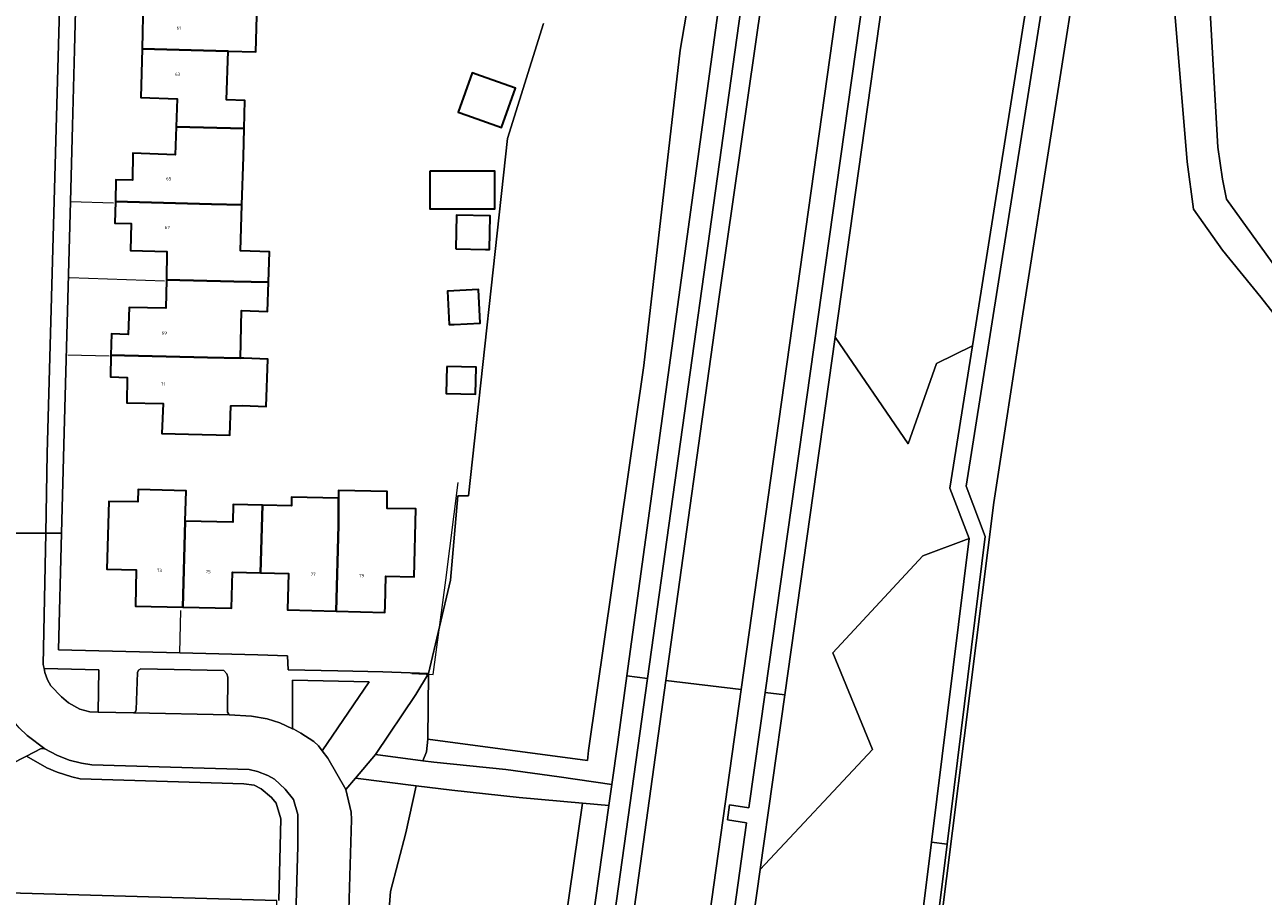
# Model space of a CAD drawing. Header units: metres. Extents: x 197700 to 204338, y 317132 to 325229.
# Tile 1012 of 1056: x 199407 to 199544, y 321270 to 321367. Entities that reach past the tile are written whole.
import ezdxf
from ezdxf.enums import TextEntityAlignment as Align

# ---------------------------------------------------------------- set-up
doc = ezdxf.new("R2010")
doc.units = ezdxf.units.M
for name, color, linetype, lineweight in [('B-WE-GR-BEPLANTING_CULTUUR_BODEMBEDEKKER-GV', 90, 'Continuous', 18), ('B-WE-GR-BOS_LOOF-GV', 40, 'Continuous', 13), ('B-WE-GR-GROENVOORZIENING-GV', 80, 'Continuous', 18), ('B-WE-IE-TERREINAFSCHEIDING_KUNSTMATIG_HEKWERK-G', 20, 'IE-TERREINAFSCHEIDING-KUNSTMATIG', 18), ('B-WE-OG-BEBOUWING-GV', 7, 'Continuous', 35), ('B-WE-OG-BEBOUWING-T18', 10, 'Continuous', 18), ('B-WE-OG-TERREIN_CULTUURSCHEIDING-GV', 7, 'Continuous', 18), ('B-WE-OG-TERREIN_ERF-GV', 7, 'Continuous', 18), ('B-WE-VH-VERHARDING_ASFALT-GV', 252, 'Continuous', 18), ('B-WE-VH-VERHARDING_BETONSTRAATSTEEN-GV', 252, 'Continuous', 18), ('B-WE-VH-VERHARDING_HALFVERHARDING-GV', 252, 'Continuous', 18), ('B-WE-VH-VERHARDING_OPEN-GV', 252, 'Continuous', 18), ('B-WE-VH-VERHARDING_TEGEL-GV', 252, 'Continuous', 18)]:
    doc.layers.add(name, color=color, linetype=linetype, lineweight=lineweight)
doc.styles.add('NLCS-ISO-M200-T18', font='NLCS-ISO.ttf', dxfattribs={"height": 0.36})
doc.linetypes.add('IE-TERREINAFSCHEIDING-KUNSTMATIG', pattern='A,4,[82,NLCS.SHX,S=0.75,R=90,X=0,Y=0],4,-2', length=10)

msp = doc.modelspace()

# ---------------------------------------------------------------- linework, layer by layer
at = {"layer": 'B-WE-GR-BEPLANTING_CULTUUR_BODEMBEDEKKER-GV'}
for points in [[(199408.647, 321295.545), (199408.731, 321295.111), (199409.017, 321294.302), (199409.415, 321293.624), (199410.571, 321292.392), (199411.359, 321291.761), (199412.622, 321291.027), (199413.726, 321290.747), (199414.627, 321290.696), (199414.722, 321295.388)], [(199444.605, 321294.078), (199436.147, 321294.255), (199436.147, 321288.88), (199436.277, 321288.821), (199437.052, 321288.405), (199438.509, 321287.454), (199439.01, 321286.993), (199439.434, 321286.43)]]:
    msp.add_lwpolyline(points, close=True, dxfattribs=at)
at = {"layer": 'B-WE-GR-BOS_LOOF-GV'}
for points in [[(199531.873, 321584.493), (199518.338, 321489.559), (199504.336, 321390.156), (199496.168, 321332.176), (199504.243, 321320.4), (199507.376, 321329.278), (199511.352, 321331.231), (199523.369, 321407.114), (199533.113, 321468.641), (199535.102, 321477.433), (199549.633, 321500), (199558.094, 321513.217), (199534.273, 321528.316), (199541.043, 321581.732), (199543.308, 321596.947), (199544.551, 321602.505), (199550.113, 321619.019), (199552.027, 321624.704), (199553.176, 321631.281), (199553.145, 321631.293), (199545.301, 321632.468)], [(199574.396, 321528.068), (199539.338, 321475.275), (199533.699, 321441.336), (199516.931, 321334.755), (199513.715, 321313.889), (199503.269, 321230.719), (199503.255, 321214.482), (199503.346, 321206.283), (199503.784, 321201.338), (199504.581, 321196.297), (199505.402, 321193.827), (199515.073, 321169.691), (199527.096, 321140.321), (199529.616, 321139.004), (199531.984, 321137.428), (199543.676, 321127.381), (199543.48, 321127.187), (199542.077, 321125.804), (199568.745, 321103.175)], [(199550.506, 321327.378), (199543.279, 321336.594), (199539.028, 321341.806), (199535.814, 321346.32), (199535.105, 321351.556), (199532.098, 321388.011), (199532.164, 321388.661), (199532.883, 321391.131), (199533.666, 321393.309), (199536.632, 321398.28), (199556.571, 321427.355)], [(199519.115, 321150.748), (199513.295, 321164.161), (199513.442, 321164.23), (199502.517, 321190.238), (199501.696, 321192.709), (199500.905, 321195.537), (199500.409, 321198.594), (199499.941, 321202.562), (199499.302, 321230.089), (199501.471, 321233.349), (199506.816, 321276.319), (199510.994, 321309.911), (199505.868, 321308.004), (199495.914, 321297.291), (199500.287, 321286.579), (199487.877, 321273.315), (199482.571, 321235.648), (199482.618, 321234.861), (199480.797, 321222.816), (199477.212, 321198.935), (199477.199, 321198.796)]]:
    msp.add_lwpolyline(points, dxfattribs=at)
at = {"layer": 'B-WE-GR-GROENVOORZIENING-GV'}
for points in [[(199538.727, 321646.527), (199538.48, 321645.545), (199538.07, 321645.515), (199531.782, 321612.2), (199527.991, 321593.207), (199527.195, 321587.917), (199526.567, 321583.744), (199515.308, 321504.265), (199514.764, 321500), (199513.39, 321490.199), (199499.438, 321390.675), (199485.773, 321293.204), (199479.716, 321250), (199476.938, 321227.206), (199475.357, 321215.858), (199473.274, 321202.164)], [(199474.973, 321199.107), (199475.021, 321199.519), (199475.072, 321199.929), (199478.441, 321221.973), (199480.183, 321235.006), (199480.307, 321234.978), (199486.369, 321278.477), (199484.257, 321278.802), (199484.484, 321280.457), (199486.618, 321280.147), (199488.416, 321292.888), (199502.172, 321390.385), (199516.081, 321488.967), (199513.945, 321489.243), (199514.07, 321490.111), (199514.293, 321491.669), (199516.381, 321491.368), (199518.879, 321508.521), (199529.672, 321584.519)], [(199573.24, 321528.209), (199561.887, 321510.688), (199559.546, 321510.236), (199557.866, 321509.426), (199551.71, 321500), (199536.737, 321476.747), (199534.829, 321468.311), (199525.094, 321406.841), (199510.659, 321315.688), (199512.78, 321310.127), (199508.548, 321276.103), (199503.153, 321232.725), (199501.059, 321229.578), (199501.582, 321204.909), (199501.679, 321202.704), (199502.135, 321198.836), (199502.607, 321195.912), (199503.363, 321193.218), (199504.152, 321190.844), (199515.022, 321164.972), (199515.24, 321165.074), (199521.155, 321151.27)], [(199531.808, 321137.11), (199543.48, 321127.187), (199543.676, 321127.381), (199531.984, 321137.428), (199529.616, 321139.004), (199527.096, 321140.321), (199515.073, 321169.691), (199505.402, 321193.827), (199504.581, 321196.297), (199503.784, 321201.338), (199503.346, 321206.283), (199503.255, 321214.482), (199503.269, 321230.719), (199513.715, 321313.889), (199516.931, 321334.755), (199533.699, 321441.336), (199539.338, 321475.275), (199574.396, 321528.068), (199573.24, 321528.209)], [(199471.307, 321250), (199477.454, 321294.199), (199483.391, 321336.886), (199491.221, 321391.547)], [(199481.759, 321379.88), (199479.036, 321363.903), (199475.475, 321333.227), (199474.99, 321329.044), (199468.892, 321286.458), (199468.769, 321285.384), (199451.092, 321287.712), (199450.978, 321286.336), (199450.552, 321285.346), (199451.768, 321285.184), (199459.735, 321284.362), (199465.623, 321283.577), (199471.468, 321282.727), (199472.128, 321287.409), (199473.131, 321294.716), (199484.372, 321376.641)], [(199463.89, 321366.854), (199459.906, 321354.157), (199455.604, 321314.645), (199454.44, 321314.645), (199453.617, 321305.327), (199451.165, 321294.971), (199451.092, 321287.712), (199468.769, 321285.384), (199468.892, 321286.458), (199474.99, 321329.044), (199475.475, 321333.227), (199479.036, 321363.903), (199481.759, 321379.88)], [(199486.789, 321376.159), (199475.394, 321294.445), (199465.511, 321223.581)], [(199434.607, 321269.882), (199434.829, 321278.927), (199434.345, 321280.647), (199433.825, 321281.291), (199432.686, 321282.242), (199431.887, 321282.633), (199430.741, 321282.797), (199412.646, 321283.357), (199411.716, 321283.556), (199410.094, 321284.085), (199408.972, 321284.565), (199406.722, 321285.853), (199401.117, 321283.013)], [(199375.075, 321271.581), (199434.402, 321269.888)]]:
    msp.add_lwpolyline(points, dxfattribs=at)
for points in [[(199549.463, 321408.389), (199549.139, 321408.633), (199538.543, 321392.392), (199537.726, 321389.824), (199536.959, 321386.906), (199536.838, 321382.509), (199538.522, 321353.177), (199539.028, 321349.66), (199539.451, 321347.45), (199548.232, 321335.292), (199560.91, 321319.698), (199561.761, 321328.422), (199562.328, 321355.974), (199564.043, 321359.964), (199563.578, 321360.273), (199566.411, 321364.173), (199551.453, 321374.348), (199538.246, 321384.338), (199539.044, 321392.052), (199540.439, 321394.379), (199545.613, 321402.788)], [(199445.332, 321286.041), (199450.552, 321285.346), (199450.978, 321286.336), (199451.092, 321287.712), (199451.165, 321294.971), (199449.798, 321292.663)], [(199442.055, 321282.153), (199442.628, 321279.664), (199442.669, 321278.833), (199441.803, 321250), (199441.418, 321235.822), (199440.812, 321213.539), (199440.605, 321208.115), (199438.79, 321182.505), (199436.937, 321165.344), (199435.523, 321154.189), (199434.454, 321146.862), (199436.369, 321146.577), (199438.027, 321162.406), (199441.473, 321203.498), (199442.044, 321212.468), (199442.325, 321220.401), (199442.856, 321226.361), (199445.363, 321250), (199446.965, 321270.89), (199448.684, 321277.361), (199449.813, 321282.572), (199443.122, 321283.419)], [(199449.813, 321282.572), (199448.684, 321277.361), (199446.965, 321270.89), (199445.363, 321250), (199442.856, 321226.361), (199442.325, 321220.401), (199442.044, 321212.468), (199441.473, 321203.498), (199438.027, 321162.406), (199436.369, 321146.577), (199447.888, 321144.886), (199448.206, 321146), (199449.397, 321151.777), (199452.442, 321170.719), (199453.911, 321178.991), (199459.014, 321216.852), (199468.227, 321280.639), (199461.221, 321281.259), (199453.775, 321282.071)], [(199462.171, 321216.793), (199471.137, 321280.381), (199468.227, 321280.639), (199459.014, 321216.852), (199453.911, 321178.991), (199452.442, 321170.719), (199449.397, 321151.777), (199448.206, 321146), (199447.888, 321144.886), (199450.058, 321144.568), (199450.672, 321148.663), (199452.582, 321148.405), (199459.986, 321201.207)]]:
    msp.add_lwpolyline(points, close=True, dxfattribs=at)
at = {"layer": 'B-WE-IE-TERREINAFSCHEIDING_KUNSTMATIG_HEKWERK-G'}
for points in [[(199574.396, 321528.068), (199539.338, 321475.275), (199533.699, 321441.336), (199516.931, 321334.755), (199513.715, 321313.889), (199503.269, 321230.719), (199503.255, 321214.482), (199503.346, 321206.283), (199503.784, 321201.338), (199504.581, 321196.297), (199505.402, 321193.827), (199515.073, 321169.691)], [(199411.564, 321347.201), (199416.321, 321347.022)], [(199411.451, 321338.783), (199421.971, 321338.413)], [(199411.285, 321330.24), (199415.847, 321330.104)], [(199451.688, 321294.874), (199453.098, 321305.327), (199454.447, 321316.094)], [(199423.664, 321297.278), (199423.782, 321301.943)], [(199449.336, 321294.975), (199451.688, 321294.874)], [(199451.165, 321294.971), (199451.092, 321287.712)], [(199451.092, 321287.712), (199450.978, 321286.336), (199450.552, 321285.346)], [(199449.813, 321282.572), (199448.684, 321277.361), (199446.965, 321270.89), (199445.363, 321250), (199442.856, 321226.361), (199442.325, 321220.401), (199442.044, 321212.468), (199441.473, 321203.498), (199438.027, 321162.406), (199436.369, 321146.577)]]:
    msp.add_lwpolyline(points, dxfattribs=at)
at = {"layer": 'B-WE-OG-BEBOUWING-GV'}
for points in [[(199431.236, 321372.26), (199423.705, 321372.42), (199423.61, 321369.35), (199419.63, 321369.48), (199419.63, 321369.471), (199419.5, 321364.08), (199429.015, 321363.81), (199432.091, 321363.735), (199432.22, 321368.996), (199433.641, 321368.951), (199433.773, 321372.138)], [(199419.5, 321364.08), (199419.37, 321358.69), (199423.37, 321358.54), (199423.26, 321355.44), (199430.785, 321355.268), (199430.861, 321358.362), (199428.851, 321358.422), (199429.015, 321363.81)], [(199455.411, 321356.735), (199459.263, 321355.378), (199460.79, 321359.716), (199456.938, 321361.072), (199455.999, 321361.403), (199454.472, 321357.065)], [(199430.538, 321346.81), (199430.71, 321352.11), (199430.785, 321355.268), (199423.26, 321355.44), (199423.15, 321352.36), (199418.48, 321352.53), (199418.44, 321349.53), (199416.61, 321349.57), (199416.545, 321347.18), (199427.18, 321346.9)], [(199451.319, 321350.553), (199451.319, 321346.388), (199458.536, 321346.388), (199458.536, 321350.553)], [(199427.18, 321346.9), (199416.545, 321347.18), (199416.48, 321344.79), (199418.3, 321344.75), (199418.22, 321341.75), (199422.25, 321341.66), (199422.18, 321338.519), (199429.635, 321338.34), (199433.486, 321338.248), (199433.602, 321341.616), (199430.374, 321341.727), (199430.538, 321346.81)], [(199454.224, 321341.952), (199457.472, 321341.885), (199457.932, 321341.883), (199458.001, 321345.605), (199454.293, 321345.674)], [(199426.72, 321329.93), (199430.381, 321329.855), (199430.497, 321335.128), (199433.374, 321335.028), (199433.486, 321338.248), (199429.635, 321338.34), (199422.18, 321338.519), (199422.11, 321335.38), (199418.05, 321335.47), (199417.94, 321332.47), (199416.12, 321332.56), (199416.055, 321330.18)], [(199454.026, 321333.592), (199456.905, 321333.729), (199456.73, 321337.441), (199453.276, 321337.277), (199453.452, 321333.565)], [(199430.381, 321329.855), (199426.72, 321329.93), (199416.055, 321330.18), (199415.99, 321327.79), (199417.84, 321327.74), (199417.824, 321324.937), (199421.814, 321324.847), (199421.68, 321321.54), (199424.628, 321321.465), (199429.19, 321321.35), (199429.3, 321324.59), (199430.586, 321324.612), (199433.235, 321324.516), (199433.414, 321329.767), (199430.765, 321329.857)], [(199453.226, 321328.954), (199453.151, 321325.942), (199456.378, 321325.861), (199456.453, 321328.873)], [(199423.99, 321302.325), (199424.26, 321311.85), (199424.378, 321315.195), (199419.075, 321315.335), (199419.03, 321313.99), (199415.81, 321314.02), (199415.59, 321306.53), (199418.855, 321306.456), (199418.775, 321302.446)], [(199432.81, 321313.61), (199432.59, 321306.115), (199435.69, 321306.04), (199435.59, 321302.04), (199440.97, 321301.885), (199441.23, 321311.405), (199441.23, 321311.464), (199441.208, 321314.386), (199436.042, 321314.497), (199436.02, 321313.54)], [(199441.23, 321311.405), (199440.97, 321301.885), (199446.35, 321301.73), (199446.371, 321302.438), (199446.47, 321305.74), (199449.58, 321305.69), (199449.78, 321313.19), (199446.61, 321313.249), (199446.621, 321315.118), (199441.223, 321315.235), (199441.208, 321314.386), (199441.23, 321311.464)], [(199432.81, 321313.61), (199429.59, 321313.68), (199429.54, 321311.73), (199424.26, 321311.85), (199423.99, 321302.325), (199429.39, 321302.2), (199429.49, 321306.19), (199432.59, 321306.115)]]:
    msp.add_lwpolyline(points, close=True, dxfattribs=at)
at = {"layer": 'B-WE-OG-TERREIN_CULTUURSCHEIDING-GV'}
msp.add_lwpolyline([(199510.994, 321309.911), (199508.861, 321315.501), (199511.352, 321331.231), (199507.376, 321329.278), (199504.243, 321320.4), (199496.168, 321332.176), (199490.597, 321292.628), (199487.877, 321273.315), (199500.287, 321286.579), (199495.914, 321297.291), (199505.868, 321308.004)], close=True, dxfattribs=at)
at = {"layer": 'B-WE-OG-TERREIN_ERF-GV'}
for points in [[(199412.254, 321372.567), (199412.024, 321363.946), (199411.801, 321355.57), (199411.564, 321347.201), (199410.881, 321321.635), (199410.586, 321310.49), (199410.246, 321297.615), (199423.664, 321297.278), (199432.288, 321297.042), (199435.595, 321296.957), (199435.655, 321295.406), (199441.163, 321295.273), (199446.127, 321295.161), (199451.165, 321294.971), (199453.617, 321305.327), (199454.44, 321314.645), (199455.604, 321314.645), (199459.906, 321354.157), (199463.89, 321366.854)], [(199432.22, 321368.996), (199432.091, 321363.735), (199429.015, 321363.81), (199428.851, 321358.422), (199430.861, 321358.362), (199430.785, 321355.268), (199430.71, 321352.11), (199430.538, 321346.81), (199430.374, 321341.727), (199433.602, 321341.616), (199433.486, 321338.248), (199433.374, 321335.028), (199430.497, 321335.128), (199430.381, 321329.855), (199430.765, 321329.857), (199433.414, 321329.767), (199433.235, 321324.516), (199430.586, 321324.612), (199429.3, 321324.59), (199429.19, 321321.35), (199424.628, 321321.465), (199421.68, 321321.54), (199421.814, 321324.847), (199417.824, 321324.937), (199417.84, 321327.74), (199415.99, 321327.79), (199416.055, 321330.18), (199416.12, 321332.56), (199417.94, 321332.47), (199418.05, 321335.47), (199422.11, 321335.38), (199422.18, 321338.519), (199422.25, 321341.66), (199418.22, 321341.75), (199418.3, 321344.75), (199416.48, 321344.79), (199416.545, 321347.18), (199416.61, 321349.57), (199418.44, 321349.53), (199418.48, 321352.53), (199423.15, 321352.36), (199423.26, 321355.44), (199423.37, 321358.54), (199419.37, 321358.69), (199419.5, 321364.08), (199419.63, 321369.471)]]:
    msp.add_lwpolyline(points, dxfattribs=at)
for points in [[(199456.938, 321361.072), (199460.79, 321359.716), (199459.263, 321355.378), (199455.411, 321356.735), (199454.472, 321357.065), (199455.999, 321361.403)], [(199451.319, 321350.553), (199458.536, 321350.553), (199458.536, 321346.388), (199451.319, 321346.388)], [(199457.472, 321341.885), (199454.224, 321341.952), (199454.293, 321345.674), (199458.001, 321345.605), (199457.932, 321341.883)], [(199453.276, 321337.277), (199456.73, 321337.441), (199456.905, 321333.729), (199454.026, 321333.592), (199453.452, 321333.565)], [(199453.226, 321328.954), (199456.453, 321328.873), (199456.378, 321325.861), (199453.151, 321325.942)], [(199424.26, 321311.85), (199429.54, 321311.73), (199429.59, 321313.68), (199432.81, 321313.61), (199436.02, 321313.54), (199436.042, 321314.497), (199441.208, 321314.386), (199441.223, 321315.235), (199446.621, 321315.118), (199446.61, 321313.249), (199449.78, 321313.19), (199449.58, 321305.69), (199446.47, 321305.74), (199446.371, 321302.438), (199446.35, 321301.73), (199440.97, 321301.885), (199435.59, 321302.04), (199435.69, 321306.04), (199432.59, 321306.115), (199429.49, 321306.19), (199429.39, 321302.2), (199423.99, 321302.325), (199418.775, 321302.446), (199418.855, 321306.456), (199415.59, 321306.53), (199415.81, 321314.02), (199419.03, 321313.99), (199419.075, 321315.335), (199424.378, 321315.195)]]:
    msp.add_lwpolyline(points, close=True, dxfattribs=at)
at = {"layer": 'B-WE-VH-VERHARDING_ASFALT-GV'}
for points in [[(199409.943, 321409.254), (199408.746, 321411.122), (199407.555, 321412.521), (199407.311, 321412.756), (199403.34, 321408.48), (199403.703, 321408.167), (199404.531, 321407.111), (199404.954, 321406.292), (199405.393, 321404.985), (199405.46, 321402.572), (199404.817, 321376.771), (199404.788, 321375.504), (199404.672, 321370.805), (199404.141, 321349.272), (199403.028, 321310.49), (199408.838, 321310.49), (199409.006, 321319.313), (199411.324, 321403.152), (199411.277, 321405.111), (199410.872, 321407.183), (199410.394, 321408.398)], [(199477.454, 321294.199), (199485.773, 321293.204), (199499.438, 321390.675), (199491.221, 321391.547), (199483.391, 321336.886)]]:
    msp.add_lwpolyline(points, close=True, dxfattribs=at)
for points in [[(199441.803, 321250), (199442.669, 321278.833), (199442.628, 321279.664), (199442.055, 321282.153), (199440.049, 321285.614), (199439.434, 321286.43), (199439.01, 321286.993), (199438.509, 321287.454), (199437.052, 321288.405), (199436.277, 321288.821), (199436.147, 321288.88), (199434.728, 321289.518), (199433.348, 321289.977), (199431.606, 321290.264), (199429.142, 321290.417), (199418.564, 321290.622), (199414.627, 321290.696), (199413.726, 321290.747), (199412.622, 321291.027), (199411.359, 321291.761), (199410.571, 321292.392), (199409.415, 321293.624), (199409.017, 321294.302), (199408.731, 321295.111), (199408.647, 321295.545), (199408.561, 321295.988), (199408.838, 321310.49), (199403.028, 321310.49)], [(199473.274, 321202.164), (199475.357, 321215.858), (199476.938, 321227.206), (199479.716, 321250), (199485.773, 321293.204), (199477.454, 321294.199), (199471.307, 321250), (199466.598, 321216.519), (199464.494, 321201.479), (199464.439, 321201.034), (199464.387, 321200.59)], [(199405.896, 321288.991), (199406.781, 321288.12), (199408.725, 321286.646), (199410.057, 321285.963), (199411.448, 321285.399), (199412.807, 321285.063), (199413.92, 321284.894), (199431.355, 321284.368), (199432.282, 321284.154), (199433.419, 321283.707), (199434.131, 321283.284), (199435.322, 321282.192), (199436.239, 321281.068), (199436.724, 321279.381), (199436.737, 321275.886), (199436.438, 321265.67)]]:
    msp.add_lwpolyline(points, dxfattribs=at)
at = {"layer": 'B-WE-VH-VERHARDING_BETONSTRAATSTEEN-GV'}
for points in [[(199410.586, 321310.49), (199410.881, 321321.635), (199411.564, 321347.201), (199411.801, 321355.57), (199412.024, 321363.946), (199412.254, 321372.567), (199412.49, 321381.126), (199412.682, 321389.342), (199412.694, 321389.757), (199413.071, 321403.292), (199411.621, 321403.249), (199411.324, 321403.152), (199409.006, 321319.313), (199408.838, 321310.49)], [(199441.163, 321295.273), (199435.655, 321295.406), (199435.595, 321296.957), (199432.288, 321297.042), (199423.664, 321297.278), (199410.246, 321297.615), (199410.586, 321310.49), (199408.838, 321310.49), (199408.561, 321295.988), (199408.647, 321295.545), (199414.722, 321295.388), (199414.627, 321290.696), (199418.564, 321290.622), (199418.75, 321290.756), (199418.858, 321290.976), (199418.975, 321295.099), (199419.104, 321295.351), (199419.37, 321295.51), (199428.537, 321295.33), (199428.879, 321294.944), (199428.985, 321294.6), (199428.932, 321290.712), (199429.142, 321290.417), (199431.606, 321290.264), (199433.348, 321289.977), (199434.728, 321289.518), (199436.147, 321288.88), (199436.147, 321294.255), (199444.605, 321294.078), (199439.434, 321286.43), (199440.049, 321285.614), (199442.055, 321282.153), (199443.122, 321283.419), (199445.332, 321286.041), (199449.798, 321292.663), (199451.165, 321294.971), (199446.127, 321295.161)], [(199418.564, 321290.622), (199429.142, 321290.417), (199428.932, 321290.712), (199428.985, 321294.6), (199428.879, 321294.944), (199428.537, 321295.33), (199419.37, 321295.51), (199419.104, 321295.351), (199418.975, 321295.099), (199418.858, 321290.976), (199418.75, 321290.756)], [(199408.725, 321286.646), (199406.781, 321288.12), (199405.896, 321288.991), (199404.805, 321290.314), (199404.27, 321291.226), (199404.206, 321290.879), (199404.064, 321290.669), (199399.246, 321287.59), (199398.151, 321287.024), (199396.91, 321286.785), (199379.017, 321287.219), (199378.879, 321282.107), (199383.696, 321282.003), (199396.384, 321281.721), (199396.377, 321281.83), (199399.461, 321282.388), (199401.117, 321283.013), (199406.722, 321285.853), (199408.328, 321286.707)], [(199411.164, 321268.369), (199416.094, 321268.236), (199420.83, 321268.104), (199429.223, 321267.871), (199434.402, 321267.723), (199434.402, 321269.888), (199375.075, 321271.581), (199375.069, 321269.213), (199379.846, 321269.205), (199381.846, 321269.196), (199390.189, 321268.972), (199395.298, 321268.826), (199400.386, 321268.684), (199405.972, 321268.51)]]:
    msp.add_lwpolyline(points, close=True, dxfattribs=at)
msp.add_lwpolyline([(199436.438, 321265.67), (199436.737, 321275.886), (199436.724, 321279.381), (199436.239, 321281.068), (199435.322, 321282.192), (199434.131, 321283.284), (199433.419, 321283.707), (199432.282, 321284.154), (199431.355, 321284.368), (199413.92, 321284.894), (199412.807, 321285.063), (199411.448, 321285.399), (199410.057, 321285.963), (199408.725, 321286.646), (199408.328, 321286.707), (199406.722, 321285.853), (199408.972, 321284.565), (199410.094, 321284.085), (199411.716, 321283.556), (199412.646, 321283.357), (199430.741, 321282.797), (199431.887, 321282.633), (199432.686, 321282.242), (199433.825, 321281.291), (199434.345, 321280.647), (199434.829, 321278.927), (199434.607, 321269.882)], dxfattribs=at)
at = {"layer": 'B-WE-VH-VERHARDING_HALFVERHARDING-GV'}
for points in [[(199525.094, 321406.841), (199523.369, 321407.114), (199511.352, 321331.231), (199508.861, 321315.501), (199510.994, 321309.911), (199506.816, 321276.319), (199508.548, 321276.103), (199512.78, 321310.127), (199510.659, 321315.688)], [(199515.022, 321164.972), (199504.152, 321190.844), (199503.363, 321193.218), (199502.607, 321195.912), (199502.135, 321198.836), (199501.679, 321202.704), (199501.582, 321204.909), (199501.059, 321229.578), (199503.153, 321232.725), (199508.548, 321276.103), (199506.816, 321276.319), (199501.471, 321233.349), (199499.302, 321230.089), (199499.941, 321202.562), (199500.409, 321198.594), (199500.905, 321195.537), (199501.696, 321192.709), (199502.517, 321190.238), (199513.442, 321164.23)]]:
    msp.add_lwpolyline(points, close=True, dxfattribs=at)
at = {"layer": 'B-WE-VH-VERHARDING_OPEN-GV'}
for points in [[(199556.571, 321427.355), (199536.632, 321398.28), (199533.666, 321393.309), (199532.883, 321391.131), (199532.164, 321388.661), (199532.098, 321388.011), (199535.105, 321351.556), (199535.814, 321346.32), (199539.028, 321341.806), (199543.279, 321336.594), (199550.506, 321327.378)], [(199548.232, 321335.292), (199539.451, 321347.45), (199539.028, 321349.66), (199538.522, 321353.177), (199536.838, 321382.509), (199536.959, 321386.906), (199537.726, 321389.824), (199538.543, 321392.392), (199549.139, 321408.633)]]:
    msp.add_lwpolyline(points, dxfattribs=at)
at = {"layer": 'B-WE-VH-VERHARDING_TEGEL-GV'}
for points in [[(199473.131, 321294.716), (199475.394, 321294.445), (199486.789, 321376.159), (199488.785, 321391.805), (199486.442, 321392.054), (199484.372, 321376.641)], [(199490.597, 321292.628), (199496.168, 321332.176), (199504.336, 321390.156), (199502.172, 321390.385), (199488.416, 321292.888)], [(199471.137, 321280.381), (199462.171, 321216.793), (199459.986, 321201.207), (199462.405, 321200.868), (199464.636, 321216.709), (199465.511, 321223.581), (199475.394, 321294.445), (199473.131, 321294.716), (199472.128, 321287.409), (199471.468, 321282.727)], [(199474.973, 321199.107), (199477.199, 321198.796), (199477.212, 321198.935), (199480.797, 321222.816), (199482.618, 321234.861), (199482.571, 321235.648), (199487.877, 321273.315), (199490.597, 321292.628), (199488.416, 321292.888), (199486.618, 321280.147), (199484.484, 321280.457), (199484.257, 321278.802), (199486.369, 321278.477), (199480.307, 321234.978), (199480.183, 321235.006), (199478.441, 321221.973), (199475.072, 321199.929), (199475.021, 321199.519)], [(199443.122, 321283.419), (199449.813, 321282.572), (199453.775, 321282.071), (199461.221, 321281.259), (199468.227, 321280.639), (199471.137, 321280.381), (199471.468, 321282.727), (199465.623, 321283.577), (199459.735, 321284.362), (199451.768, 321285.184), (199450.552, 321285.346), (199445.332, 321286.041)]]:
    msp.add_lwpolyline(points, close=True, dxfattribs=at)

# ---------------------------------------------------------------- texts
at = {"layer": 'B-WE-OG-BEBOUWING-T18', "style": 'NLCS-ISO-M200-T18'}
for s, rotation, p in [('61', 358.7, (199423.556, 321366.367)), ('63', 358.7, (199423.433, 321361.253)), ('65', 359.3, (199422.443, 321349.71)), ('67', 358.5, (199422.29, 321344.312)), ('69', 357.9, (199421.949, 321332.635)), ('71', 358.3, (199421.82, 321327.006)), ('73', 358.7, (199421.414, 321306.386)), ('75', 358.7, (199426.803, 321306.261)), ('77', 358.4, (199438.417, 321305.96)), ('79', 358.4, (199443.797, 321305.805))]:
    msp.add_text(s, height=0.36, rotation=rotation, dxfattribs=at).set_placement(p, align=Align.MIDDLE)

doc.saveas('drawing.dxf')
